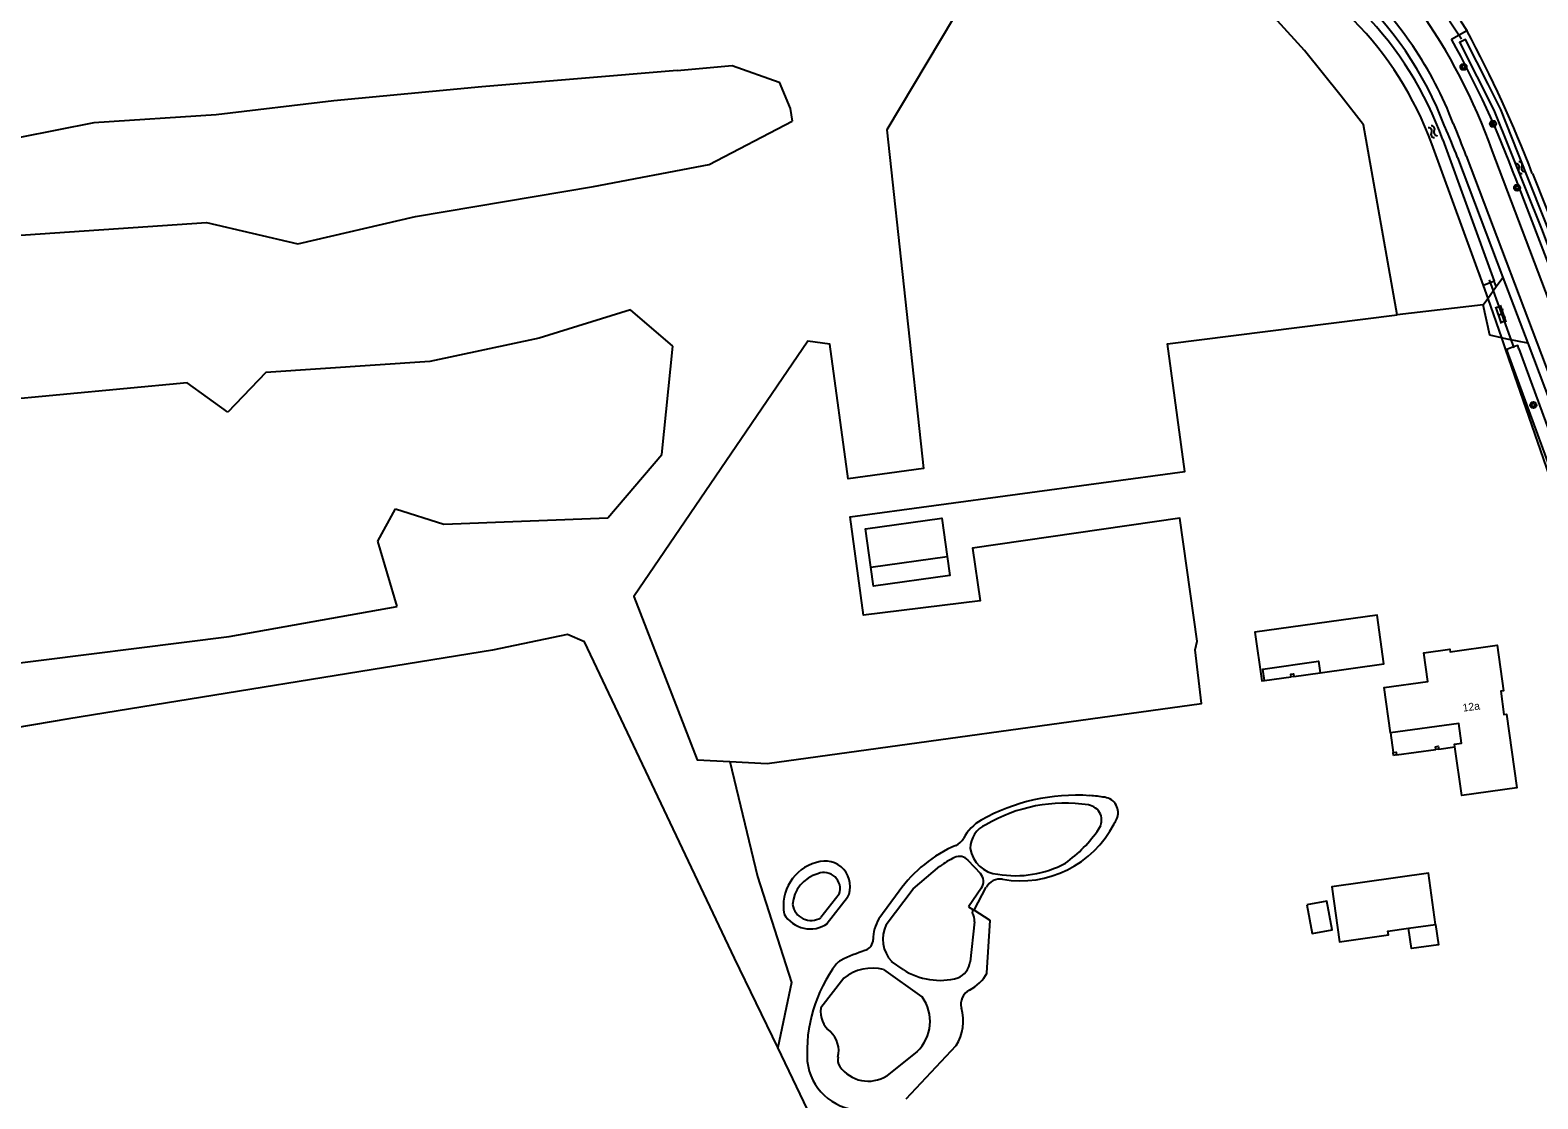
# Model space of a CAD drawing. Extents: x 136000 to 141000, y 400494 to 402006.
# Drawn here: x 138947.3 to 139142.4, y 400682 to 400820.3 of the extents above; entities that cross this region are included whole.
import ezdxf

# ---------------------------------------------------------------- set-up
doc = ezdxf.new("R2010")
doc.units = 0
for name, color, linetype in [('gg-afsc-hekwerk', 7, 'Continuous'), ('gg-anno-huisnummerreeks BGT', 7, 'Continuous'), ('gg-bbg-bijgebouw', 7, 'Continuous'), ('gg-bbg-bijgebouw onder overbouw', 7, 'Continuous'), ('gg-bbg-gedigitaliseerde bijgebouw', 7, 'Continuous'), ('gg-bbg-gedigitaliseerde overbouw', 7, 'Continuous'), ('gg-bbg-hoofdgebouw', 7, 'Continuous'), ('gg-bbg-luifel en loopbrug', 7, 'Continuous'), ('gg-bbg-onder overbouw', 7, 'Continuous'), ('gg-bbg-pand overbouw', 7, 'Continuous'), ('gg-bbg-pilaar onder overbouw', 7, 'Continuous'), ('gg-bbg-pilaar pand', 7, 'Continuous'), ('gg-knt-bronhoudergrens', 7, 'Continuous'), ('gg-knt-verharding', 7, 'Continuous'), ('gg-knt-verharding nz', 7, 'Continuous'), ('gg-kntw-bovenkant insteek waterloop', 7, 'Continuous'), ('gg-kntw-waterlijn', 7, 'Continuous'), ('gg-kwrk-duiker nz buis', 7, 'Continuous'), ('gt-grn-groengrens', 7, 'Continuous'), ('gt-grn-vlakafsluiter', 7, 'Continuous'), ('gt-symb-boom', 7, 'Continuous'), ('gt-symb-klinker verharding', 7, 'Continuous'), ('gt-symb-watersymbool', 7, 'Continuous')]:
    doc.layers.add(name, color=color, linetype=linetype)

# ---------------------------------------------------------------- blocks, each defined once
blk = doc.blocks.new('gt0-BOOM')
at = {"layer": 'gt-symb-boom'}
for radius in [0.4, 0.2]:
    blk.add_circle((0, 0), radius, dxfattribs=at)
blk = doc.blocks.new('gt0-WA')
at = {"layer": 'gt-symb-watersymbool'}
for centre, start, end in [((-0.32, 0.02), 28.0725, 151.9275), ((0.43, 0.42), 208.0725, 331.9275), ((-0.32, -0.43), 28.0725, 151.9275), ((0.43, -0.03), 208.0725, 331.9275)]:
    blk.add_arc(centre, 0.425, start, end, dxfattribs=at)
blk = doc.blocks.new('gt0-KL1')
at = {"layer": 'gt-symb-klinker verharding'}
for p, q in [((-1.15, 0.3), (1.15, 0.3)), ((-1, -0.3), (-1, 0.3)), ((-0.5, 0.3), (-0.5, 0.45)), ((0, -0.3), (0, 0.3)), ((0.5, 0.3), (0.5, 0.45)), ((1, -0.3), (1, 0.3)), ((-1.15, -0.3), (1.15, -0.3)), ((-0.5, -0.45), (-0.5, -0.3)), ((0.5, -0.45), (0.5, -0.3))]:
    blk.add_line(p, q, dxfattribs=at)

msp = doc.modelspace()

# ---------------------------------------------------------------- linework, layer by layer
at = {"layer": 'gg-afsc-hekwerk'}
for p, q in [((139134.75, 400788.91), (139135.94, 400785.57)), ((139135.94, 400785.57), (139137.7, 400780.49)), ((139137.7, 400780.49), (139138.24, 400778.93))]:
    msp.add_line(p, q, dxfattribs=at)
msp.add_lwpolyline([(139138.24, 400778.93), (139148.01, 400750.67), (139146.01, 400750.28), (139146.28, 400748.87)], dxfattribs=at)
at = {"layer": 'gg-bbg-bijgebouw'}
msp.add_lwpolyline([(139114.26, 400737.14), (139122.51, 400738.29), (139121.64, 400744.58), (139105.82, 400742.38), (139106.69, 400736.09), (139107.04, 400736.14)], dxfattribs=at)
at = {"layer": 'gg-bbg-bijgebouw onder overbouw'}
msp.add_lwpolyline([(139107.04, 400736.14), (139106.83, 400737.62), (139114.06, 400738.63), (139114.26, 400737.14)], dxfattribs=at)
at = {"layer": 'gg-bbg-gedigitaliseerde bijgebouw'}
for p, q in [((139056.1, 400750.82), (139066.01, 400752.2)), ((139125.69, 400704.1), (139129.2, 400704.59))]:
    msp.add_line(p, q, dxfattribs=at)
for points in [[(139056.1, 400750.82), (139055.41, 400755.78), (139065.32, 400757.15), (139066.01, 400752.2)], [(139129.2, 400704.59), (139128.27, 400711.2), (139115.76, 400709.45), (139116.76, 400702.35), (139123.1, 400703.23), (139123.03, 400703.73), (139125.69, 400704.1)]]:
    msp.add_lwpolyline(points, dxfattribs=at)
at = {"layer": 'gg-bbg-gedigitaliseerde overbouw'}
for p, q in [((139107.04, 400736.14), (139110.49, 400736.62)), ((139110.84, 400736.67), (139114.26, 400737.14))]:
    msp.add_line(p, q, dxfattribs=at)
at = {"layer": 'gg-bbg-hoofdgebouw'}
msp.add_lwpolyline([(139123.36, 400729.36), (139122.54, 400735.22), (139128.19, 400736.01), (139127.67, 400739.73), (139131.02, 400740.2), (139131.08, 400739.87), (139137.15, 400740.71), (139137.99, 400734.8), (139137.63, 400734.75), (139138.01, 400731.76), (139138.38, 400731.8), (139139.72, 400722.26), (139132.58, 400721.26), (139131.7, 400727.56)], dxfattribs=at)
at = {"layer": 'gg-bbg-luifel en loopbrug'}
for points in [[(139066.01, 400752.2), (139066.35, 400749.73), (139056.45, 400748.35), (139056.1, 400750.82)], [(139112.53, 400707.13), (139113.22, 400703.41), (139115.81, 400703.89), (139115.12, 400707.61), (139112.53, 400707.13)], [(139129.2, 400704.59), (139129.57, 400701.96), (139126.06, 400701.47), (139125.69, 400704.1)]]:
    msp.add_lwpolyline(points, dxfattribs=at)
at = {"layer": 'gg-bbg-onder overbouw'}
msp.add_lwpolyline([(139131.7, 400727.56), (139131.65, 400727.92), (139132.54, 400728.05), (139132.18, 400730.59), (139123.36, 400729.36)], dxfattribs=at)
at = {"layer": 'gg-bbg-pand overbouw'}
for p, q in [((139123.36, 400729.36), (139123.71, 400726.81)), ((139124.12, 400726.51), (139129.23, 400727.22)), ((139129.59, 400727.27), (139131.7, 400727.56))]:
    msp.add_line(p, q, dxfattribs=at)
at = {"layer": 'gg-bbg-pilaar onder overbouw'}
for points in [[(139110.49, 400736.62), (139110.44, 400736.96), (139110.79, 400737.01), (139110.84, 400736.67)], [(139123.71, 400726.81), (139124.07, 400726.86), (139124.12, 400726.51)], [(139129.23, 400727.22), (139129.18, 400727.58), (139129.54, 400727.63), (139129.59, 400727.27)]]:
    msp.add_lwpolyline(points, dxfattribs=at)
at = {"layer": 'gg-bbg-pilaar pand'}
for p, q in [((139110.84, 400736.67), (139110.49, 400736.62)), ((139123.76, 400726.46), (139123.71, 400726.81)), ((139124.12, 400726.51), (139123.76, 400726.46)), ((139129.59, 400727.27), (139129.23, 400727.22))]:
    msp.add_line(p, q, dxfattribs=at)
at = {"layer": 'gg-knt-bronhoudergrens'}
for p, q in [((139035.22, 400802.9), (139045.95, 400808.49)), ((139020.22, 400800.05), (139035.22, 400802.9)), ((138997.22, 400796.15), (139020.22, 400800.05)), ((138982, 400792.65), (138997.22, 400796.15)), ((138930.78, 400792.72), (138970.17, 400795.39)), ((138970.17, 400795.39), (138982, 400792.65)), ((139025.02, 400784.08), (139013.22, 400780.43)), ((139030.49, 400779.38), (139025.02, 400784.08)), ((139013.22, 400780.43), (138999.08, 400777.42)), ((139029.09, 400765.37), (139030.49, 400779.38)), ((138999.08, 400777.42), (138977.84, 400775.99)), ((138967.65, 400774.65), (138933.46, 400771.44)), ((138972.91, 400770.85), (138967.65, 400774.65)), ((138977.84, 400775.99), (138972.91, 400770.85)), ((139022.08, 400757.19), (139029.09, 400765.37)), ((138992.32, 400754.18), (138994.6, 400758.37)), ((138994.6, 400758.37), (139000.87, 400756.36)), ((139000.87, 400756.36), (139022.08, 400757.19)), ((138994.84, 400745.71), (138992.32, 400754.18)), ((138973.11, 400741.84), (138994.84, 400745.71)), ((138941.22, 400737.84), (138973.11, 400741.84)), ((139016.86, 400742.09), (139007.17, 400740.06)), ((139007.17, 400740.06), (138952.34, 400731.19)), ((138952.34, 400731.19), (138884.93, 400719.72)), ((139055.29, 400665.43), (139044.07, 400688.65))]:
    msp.add_line(p, q, dxfattribs=at)
for points in [[(139031.05, 400815.05), (139005.78, 400812.95), (138986.66, 400811.15), (138971.41, 400809.33), (138955.58, 400808.27), (138946.02, 400806.38), (138933.38, 400811.01), (138920.71, 400814.02), (138912.33, 400811.64), (138909.51, 400809.88), (138906.63, 400812.18), (138905.19, 400815.71), (138904.93, 400820.11), (138906.91, 400830.92), (138912.12, 400849.04), (138920.5, 400862.04), (138922.31, 400866.3), (138927.26, 400871.86), (138949.73, 400893.13)], [(139031.05, 400815.05), (139038.16, 400815.71), (139044.24, 400813.57), (139045.7, 400810.14), (139045.95, 400808.49)], [(139044.07, 400688.65), (139038.47, 400700.23), (139019.09, 400741.14), (139016.86, 400742.09)]]:
    msp.add_lwpolyline(points, dxfattribs=at)
at = {"layer": 'gg-knt-verharding'}
for p, q in [((139159.58, 400743.72), (139136.53, 400804.7)), ((139132.02, 400803.79), (139137.88, 400788.29)), ((139137.04, 400787.1), (139137.88, 400788.29)), ((139137.88, 400788.29), (139141.11, 400779.77)), ((139135.94, 400785.57), (139137.04, 400787.1)), ((139135.34, 400784.73), (139135.94, 400785.57)), ((139138.47, 400780.32), (139137.7, 400780.49)), ((139141.11, 400779.77), (139138.47, 400780.32)), ((139141.11, 400779.77), (139152.24, 400750.32))]:
    msp.add_line(p, q, dxfattribs=at)
msp.add_lwpolyline([(139137.7, 400780.49), (139136.2, 400780.8), (139135.34, 400784.73)], dxfattribs=at)
for centre, radius, start, end in [((139086.55, 400791.14), 46.9, 20.7925, 47.8589), ((139065.33, 400779.3), 75.59, 19.6301, 35.4596), ((139062.74, 400777.89), 73.97, 20.5018, 23.8454)]:
    msp.add_arc(centre, radius, start, end, dxfattribs=at)
at = {"layer": 'gg-knt-verharding nz'}
msp.add_line((139133.16, 400804.01), (139155.63, 400744.55), dxfattribs=at)
for centre, radius, start, end in [((139086.34, 400791.01), 48.3, 20.8334, 47.7862), ((139047.51, 400772.13), 91.39, 20.4152, 23.235)]:
    msp.add_arc(centre, radius, start, end, dxfattribs=at)
at = {"layer": 'gg-kntw-bovenkant insteek waterloop'}
for p, q in [((139131.26, 400819.1), (139133.23, 400820.23)), ((139130.11, 400806.09), (139136.79, 400787.8)), ((139135.39, 400787.24), (139128.7, 400805.58)), ((139141.71, 400801.74), (139165.09, 400743.03)), ((139136.79, 400787.8), (139135.39, 400787.24)), ((139139.28, 400779.3), (139138.4, 400778.98)), ((139138.4, 400778.98), (139138.47, 400778.79)), ((139149.13, 400749.58), (139138.47, 400778.79)), ((139139.98, 400779.07), (139150.58, 400750.01)), ((139059.8, 400708.88), (139057.16, 400705.3)), ((139053.11, 400708.05), (139050.49, 400704.71)), ((139060.71, 400682.02), (139067.15, 400688.91))]:
    msp.add_line(p, q, dxfattribs=at)
for points in [[(139165.09, 400743.03), (139162.61, 400742.05), (139156.13, 400758.24), (139146.17, 400783.87), (139139.6, 400800.96)], [(139139.98, 400779.07), (139139.82, 400779.5), (139139.28, 400779.3)], [(139071.14, 400698.32), (139071.57, 400705.08), (139069.48, 400706.44), (139071.06, 400709.4)]]:
    msp.add_lwpolyline(points, dxfattribs=at)
for centre, radius, start, end in [((139087.31, 400790.8), 45.45, 19.6629, 68.6938), ((139086.84, 400790.3), 44.55, 20.0526, 69.0906), ((138993.43, 400744.89), 158.8, 20.9768, 28.3205), ((139015.86, 400755.05), 131.98, 20.3556, 29.0316), ((139082.72, 400696.02), 25.28, 86.072, 119.1926), ((139081.97, 400690.21), 31.14, 81.8283, 85.4266), ((139086.11, 400719.05), 2, 335.9243, 81.7979), ((139073.39, 400712.93), 5.97, 120.1261, 152.162), ((139084.54, 400719.75), 3.72, 324.918, 335.9112), ((139075.48, 400723.84), 13.62, 260.2222, 332.7807), ((139073.97, 400698.86), 17.36, 113.2113, 144.7383), ((139066.34, 400716.65), 2, 293.195, 332.1267), ((139050.6, 400707.01), 5.79, 105.3059, 190.8207), ((139050.17, 400709.51), 3.28, 333.6682, 109.6082), ((139072.83, 400708.45), 2, 80.1761, 151.8145), ((139048.26, 400707.89), 3.89, 210.416, 305.0527), ((139061.7, 400702.62), 5.28, 149.4982, 179.699), ((139054.93, 400702.66), 1.5, 288.9869, 359.7689), ((139065.6, 400671.69), 31.25, 109.0182, 115.3271), ((139067.02, 400688.02), 19.16, 143.2472, 183.4144), ((139052.87, 400698.58), 1.5, 115.3491, 143.2075), ((139066.55, 400700.72), 5.19, 296.7163, 332.4432), ((139069.77, 400694.3), 2, 116.6845, 195.6696), ((139062.01, 400692.12), 6.07, 327.9865, 15.6509), ((139055.01, 400687.71), 7.17, 186.6652, 266.9401)]:
    msp.add_arc(centre, radius, start, end, dxfattribs=at)
at = {"layer": 'gg-kntw-waterlijn'}
for p, q in [((139068.69, 400712.9), (139070.29, 400711.17)), ((139061.6, 400709.2), (139065.05, 400712.1)), ((139052.04, 400708.51), (139049.66, 400705.46)), ((139058.1, 400704.58), (139061.6, 400709.2)), ((139070.43, 400709.32), (139068.77, 400706.84)), ((139068.77, 400706.84), (139069.32, 400706.51)), ((139069.32, 400706.51), (139069.24, 400706.02)), ((139069.53, 400704.93), (139068.98, 400699.74)), ((139062.76, 400695.21), (139057.78, 400698.76)), ((139060.29, 400698.74), (139058.81, 400699.77)), ((139052.62, 400697.62), (139049.65, 400693.78)), ((139062.1, 400688.14), (139058.18, 400684.99))]:
    msp.add_line(p, q, dxfattribs=at)
msp.add_lwpolyline([(139132.34, 400818.63), (139136.74, 400809.91), (139142.89, 400794.57), (139149.84, 400776.21), (139163.04, 400743.05), (139163.88, 400743.39), (139160.44, 400752.04), (139149.49, 400780.17), (139139.85, 400804.44), (139137.63, 400810.03), (139136, 400813.27), (139133.07, 400819.08), (139132.3, 400818.69), (139132.34, 400818.63)], dxfattribs=at)
for centre, radius, start, end in [((139081.25, 400700.07), 20.2, 81.3555, 120.4329), ((139083.98, 400718.06), 2, 325.5956, 81.3436), ((139072.27, 400714.45), 3.28, 112.4708, 180.7268), ((139070.82, 400727.07), 17.94, 305.74, 325.6081), ((139072.85, 400714.98), 3.91, 188.3889, 265.7576), ((139071.81, 400702.98), 11.35, 115.3705, 126.5659), ((139067.59, 400711.88), 1.5, 42.7454, 115.4568), ((139074.85, 400724.6), 13.71, 260.3997, 298.0869), ((139050.49, 400706.81), 4.51, 105.8777, 175.6826), ((139050.04, 400709.19), 2.11, 341.3026, 111.7618), ((139069.19, 400710.15), 1.5, 326.0914, 42.8525), ((139048.39, 400707.53), 2.43, 188.9433, 301.3438), ((139062.03, 400702.7), 4.35, 154.4156, 222.4073), ((139068.28, 400705.18), 1.27, 348.8102, 41.3608), ((139056.36, 400692.9), 6.03, 76.4208, 128.4016), ((139065.07, 400706.24), 8.89, 237.4571, 285.0833), ((139066.3, 400700.13), 2.7, 293.5913, 351.7264), ((139058.37, 400692.05), 5.41, 313.6267, 35.7229), ((139052.94, 400693.3), 3.32, 171.67, 232.0093), ((139048.6, 400688.22), 3.36, 346.4043, 46.9845), ((139053.33, 400687.08), 1.5, 166.4543, 215.48), ((139055.79, 400688.84), 4.53, 215.4854, 301.8295)]:
    msp.add_arc(centre, radius, start, end, dxfattribs=at)
at = {"layer": 'gg-kwrk-duiker nz buis'}
for p, q in [((139130.97, 400821.47), (139132.53, 400819.16)), ((139136.11, 400787.97), (139139.33, 400779.18))]:
    msp.add_line(p, q, dxfattribs=at)
at = {"layer": 'gt-grn-groengrens'}
for p, q in [((139132.42, 400821.48), (139133.23, 400820.23)), ((139135.34, 400784.73), (139124.22, 400783.47)), ((139138.4, 400778.98), (139138.24, 400778.93))]:
    msp.add_line(p, q, dxfattribs=at)
for points in [[(139124.22, 400783.47), (139119.87, 400808.04), (139116.99, 400811.76), (139112.25, 400817.65), (139108.72, 400821.48), (139097.46, 400826.33), (139075.45, 400836.33), (139058.18, 400807.37), (139062.94, 400763.55), (139053.18, 400762.22), (139050.81, 400779.66), (139047.96, 400780.05), (139025.45, 400747.01), (139033.64, 400725.88), (139037.89, 400725.66)], [(139037.89, 400725.66), (139042.72, 400725.41), (139098.92, 400733.15), (139098.07, 400740.13), (139098.36, 400741.23), (139096.09, 400757.14), (139069.28, 400753.28), (139070.26, 400746.46), (139055.16, 400744.6), (139053.45, 400757.33), (139096.74, 400763.16), (139094.51, 400779.7), (139124.22, 400783.47)], [(139037.89, 400725.66), (139041.46, 400710.77), (139045.84, 400697.06), (139044.07, 400688.65)]]:
    msp.add_lwpolyline(points, dxfattribs=at)
at = {"layer": 'gt-grn-vlakafsluiter'}
msp.add_line((139137.04, 400787.1), (139136.79, 400787.8), dxfattribs=at)

# ---------------------------------------------------------------- block references
at = {"layer": 'gt-symb-boom'}
for p in [(139132.8, 400815.53), (139136.61, 400808.16), (139139.74, 400799.89), (139141.84, 400771.78)]:
    msp.add_blockref('gt0-BOOM', p, dxfattribs=at)
at = {"layer": 'gt-symb-klinker verharding', "rotation": 108.59797779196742}
msp.add_blockref('gt0-KL1', (139137.65, 400783.51), dxfattribs=at)
at = {"layer": 'gt-symb-watersymbool'}
for p, rotation in [((139128.81, 400807.19), -57.994616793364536), ((139140.14, 400802.54), -57.99461679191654)]:
    msp.add_blockref('gt0-WA', p, dxfattribs=dict(at, rotation=rotation))

# ---------------------------------------------------------------- texts
at = {"layer": 'gg-anno-huisnummerreeks BGT'}
msp.add_text('12a', height=1, rotation=7.4, dxfattribs=at).set_placement((139132.76, 400732.11))

doc.saveas('drawing.dxf')
